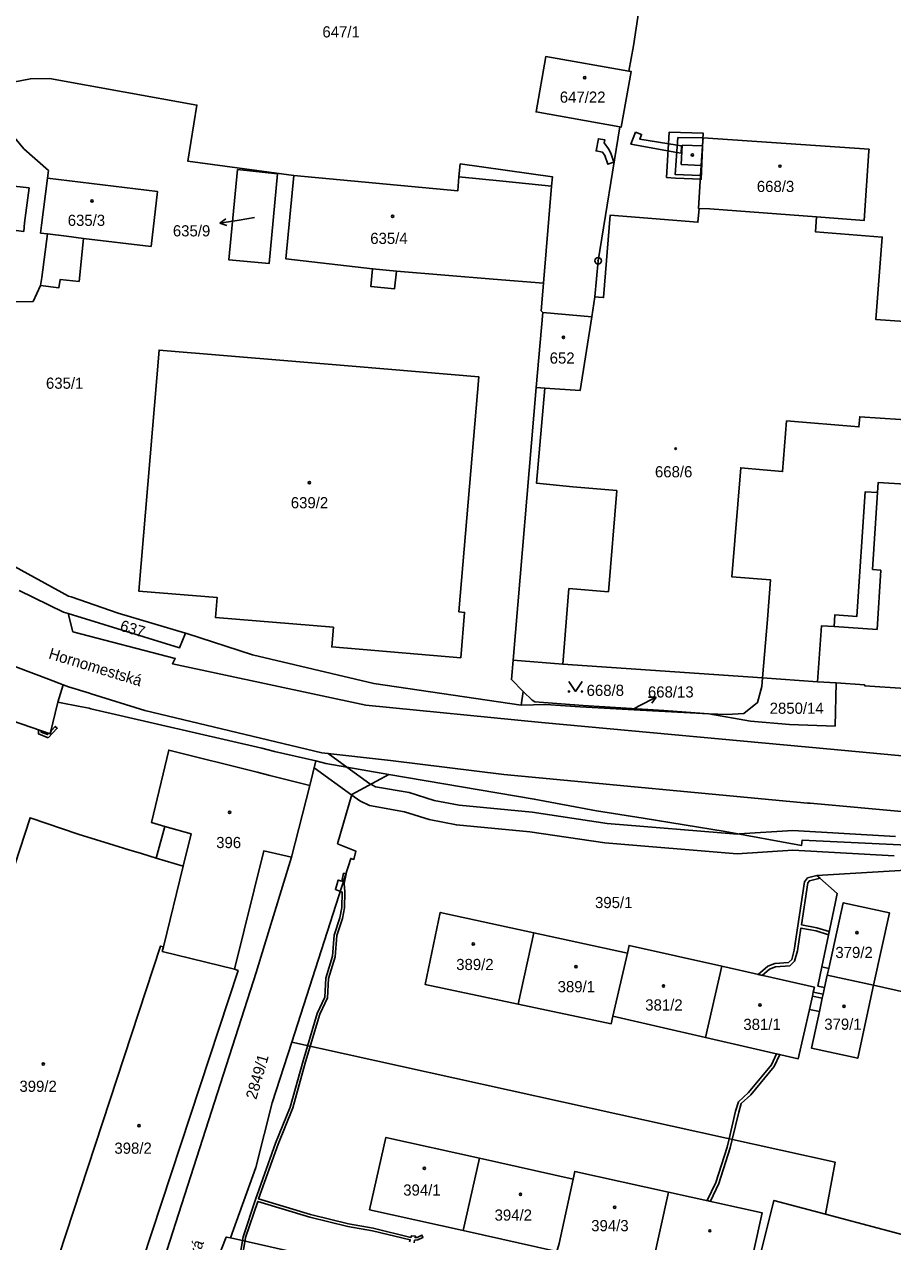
# Model space of a CAD drawing. Extents: x -644096 to -634268, y -1141430 to -1133463.
# Drawn here: x -639944.1 to -639812, y -1138128.6 to -1137943.3 of the extents above; entities that cross this region are included whole.
import ezdxf

# ---------------------------------------------------------------- set-up
doc = ezdxf.new("R2010")
doc.units = 0
for name, color, linetype in [('_CIVIL_CONSTRUCTION', 7, 'Continuous'), ('B_Hranice _3D', 7, 'Continuous'), ('M_Svah_Nasyp', 7, 'Continuous'), ('M_Svah_Zarez', 7, 'Continuous'), ('spodek_zarez', 7, 'Continuous'), ('svrsek_osa_sjezdy', 7, 'Continuous'), ('svrsek_osa_terminal_VRT', 7, 'Continuous'), ('svrsek_osa_VRT', 7, 'Continuous'), ('svrsek_popisy_VRT', 7, 'Continuous'), ('terminal_VRT', 7, 'Continuous')]:
    doc.layers.add(name, color=color, linetype=linetype)

msp = doc.modelspace()

# ---------------------------------------------------------------- linework, layer by layer
at = {"layer": '_CIVIL_CONSTRUCTION'}
for radius in [0.5, 0.0303]:
    msp.add_circle((-639856.84, -1137979.3), radius, dxfattribs=at)
at = {"layer": 'B_Hranice _3D'}
for points in [[(-639854.43, -1137964.31), (-639854.9, -1137962.91), (-639855.26, -1137962.27), (-639855.89, -1137961.37), (-639855.8, -1137960.92), (-639856.78, -1137960.73), (-639857.14, -1137962.6), (-639856.16, -1137962.79), (-639855.82, -1137963.31), (-639855.37, -1137964.63)], [(-639851.15, -1137959.73), (-639851.85, -1137961.58), (-639844.86, -1137962.81), (-639844.21, -1137962.92), (-639844.15, -1137961.79), (-639844.78, -1137961.69), (-639850.49, -1137960.8), (-639850.21, -1137960.09)], [(-639846.42, -1137966.66), (-639845.06, -1137966.72), (-639841.15, -1137966.91), (-639840.9, -1137960.84), (-639840.86, -1137959.87), (-639846.04, -1137959.74)], [(-639940.51, -1138051.91), (-639939.13, -1138050.45), (-639939.43, -1138050.17), (-639940.07, -1138050.86), (-639940.18, -1138051.32), (-639940.43, -1138051.23), (-639940.61, -1138051.43), (-639941.59, -1138051.05), (-639941.59, -1138050.83), (-639941.99, -1138050.7), (-639941.99, -1138051.33)], [(-639821.77, -1138081.91), (-639821.67, -1138081.41), (-639823.54, -1138080.82), (-639825.89, -1138080.36), (-639824.93, -1138074.01), (-639824.67, -1138073.67), (-639823.06, -1138073.29), (-639823.53, -1138072.88), (-639824.95, -1138073.23), (-639825.41, -1138073.81), (-639826.43, -1138080.52), (-639826.99, -1138084.25), (-639827.38, -1138085.64), (-639827.87, -1138086.12), (-639829.95, -1138086.28), (-639831, -1138086.67), (-639832.49, -1138087.94), (-639831.88, -1138088.08), (-639830.74, -1138087.11), (-639829.85, -1138086.78), (-639827.65, -1138086.6), (-639826.94, -1138085.9), (-639826.51, -1138084.35), (-639825.97, -1138080.86), (-639823.66, -1138081.3)], [(-639823.42, -1138089.69), (-639822.38, -1138089.92), (-639821.96, -1138088.02), (-639821.74, -1138087.02), (-639822.79, -1138086.79)], [(-639829.2, -1138100.11), (-639829.7, -1138100), (-639830.44, -1138101.69), (-639833.96, -1138105.92), (-639835.48, -1138107.31), (-639835.92, -1138108.76), (-639836.91, -1138112.93), (-639837.21, -1138114.2), (-639838.93, -1138119.59), (-639840.26, -1138122.35), (-639839.75, -1138122.46), (-639838.47, -1138119.77), (-639836.73, -1138114.34), (-639836.42, -1138113.04), (-639835.44, -1138108.9), (-639835.04, -1138107.59), (-639833.6, -1138106.26), (-639830.02, -1138101.95)]]:
    msp.add_lwpolyline(points, close=True, dxfattribs=at)
for points in [[(-639811.6, -1138066.91), (-639827.22, -1138066.01), (-639835.39, -1138066.55), (-639835.64, -1138066.57), (-639855.47, -1138064.93), (-639866.84, -1138063.22), (-639877.97, -1138062.18), (-639881.8, -1138061.45), (-639885.58, -1138060.26), (-639890.7, -1138059.35), (-639891.42, -1138058.99), (-639891.54, -1138058.93), (-639895.05, -1138056.38), (-639897.91, -1138054.3), (-639898.89, -1138054.19), (-639925.78, -1138047.78), (-639933.94, -1138045.21), (-639934.24, -1138045.12), (-639937.41, -1138044.17), (-639938.2, -1138043.87), (-639939.06, -1138046.48), (-639938.51, -1138046.59), (-639935.95, -1138047.08), (-639934.29, -1138047.42), (-639934, -1138047.48), (-639908, -1138053.51), (-639906.09, -1138053.98), (-639899.8, -1138055.43), (-639900.05, -1138056.46), (-639894.32, -1138060.63), (-639893.1, -1138061.51), (-639891.64, -1138062.23), (-639886.3, -1138063.18), (-639882.54, -1138064.37), (-639878.39, -1138065.16), (-639867.2, -1138066.2), (-639855.81, -1138067.91), (-639835.66, -1138069.57), (-639827.2, -1138069.01), (-639811.81, -1138069.9)], [(-639884.84, -1138128.76), (-639884.76, -1138128.38), (-639884.28, -1138128.34), (-639883.48, -1138127.96), (-639883.64, -1138127.6), (-639884.38, -1138127.94), (-639884.67, -1138127.97), (-639884.62, -1138127.74), (-639885.23, -1138127.69), (-639885.31, -1138127.94), (-639891.08, -1138126.56), (-639894.81, -1138125.91), (-639900.59, -1138124.47), (-639908.5, -1138122.1), (-639905.52, -1138113.75), (-639903.3, -1138108.25), (-639901.35, -1138101.22), (-639899.18, -1138093.99), (-639898.03, -1138091.47), (-639897.85, -1138088.57), (-639896.86, -1138085.25), (-639896.58, -1138082.01), (-639895.73, -1138079.41), (-639895.44, -1138077.77), (-639895.35, -1138075.34), (-639895.46, -1138074.08), (-639895.17, -1138072.6), (-639895.57, -1138072.52), (-639895.8, -1138073.74), (-639896.37, -1138073.57), (-639896.81, -1138075.01), (-639895.75, -1138075.42), (-639895.84, -1138077.73), (-639896.11, -1138079.31), (-639896.98, -1138081.93), (-639897.26, -1138085.17), (-639898.25, -1138088.49), (-639898.43, -1138091.37), (-639899.56, -1138093.85), (-639901.73, -1138101.1), (-639903.68, -1138108.13), (-639905.9, -1138113.61), (-639908.95, -1138122.16), (-639910.85, -1138127.84), (-639911.97, -1138134.4)], [(-639911.57, -1138134.4), (-639910.47, -1138127.94), (-639908.63, -1138122.48), (-639900.69, -1138124.85), (-639894.89, -1138126.31), (-639891.16, -1138126.96), (-639885.42, -1138128.32), (-639885.51, -1138128.61)]]:
    msp.add_lwpolyline(points, dxfattribs=at)
at = {"layer": 'M_Svah_Nasyp'}
for p, q in [((-639840.96, -1137961.83), (-639840.87, -1137960.6)), ((-639844.03, -1137961.7), (-639844.17, -1137964.68)), ((-639840.96, -1137961.83), (-639844.03, -1137961.7)), ((-639841.16, -1137964.8), (-639840.96, -1137961.83)), ((-639844.17, -1137964.68), (-639841.16, -1137964.8)), ((-639878, -1137966.52), (-639871.32, -1137967.19)), ((-639841.26, -1137966.33), (-639841.16, -1137964.8)), ((-639863.91, -1137967.95), (-639871.32, -1137967.19)), ((-639940.6, -1137975.23), (-639937.71, -1137975.58)), ((-639937.71, -1137975.58), (-639935.12, -1137975.9)), ((-639891.15, -1137980.52), (-639887.52, -1137980.89)), ((-639860.68, -1138013.74), (-639853.96, -1138014.29)), ((-639853.96, -1138014.29), (-639855.23, -1138029.7)), ((-639815.1, -1138026.29), (-639814.33, -1138014.59)), ((-639813.8, -1138026.39), (-639815.1, -1138026.29)), ((-639814.39, -1138035.41), (-639813.8, -1138026.39)), ((-639861.3, -1138029.2), (-639862.21, -1138040.7)), ((-639855.23, -1138029.7), (-639861.3, -1138029.2)), ((-639820.91, -1138034.99), (-639814.39, -1138035.41)), ((-639918.76, -1138066.51), (-639922.77, -1138065.4)), ((-639918.76, -1138066.51), (-639919.97, -1138071.46)), ((-639823.42, -1138089.69), (-639822.79, -1138086.79)), ((-639824.1, -1138090.61), (-639822.6, -1138090.93)), ((-639822.38, -1138089.92), (-639823.42, -1138089.69)), ((-639823.16, -1138093.57), (-639822.73, -1138091.55))]:
    msp.add_line(p, q, dxfattribs=at)
msp.add_lwpolyline([(-639864.93, -1137998.68), (-639866.19, -1138013.18), (-639860.68, -1138013.74)], dxfattribs=at)
at = {"layer": 'M_Svah_Zarez'}
for centre, radius in [((-639858.86, -1137951.46), 0.175), ((-639842.49, -1137963.21), 0.175), ((-639829.17, -1137964.91), 0.175), ((-639933.84, -1137970.2), 0.175), ((-639888.1, -1137972.53), 0.175), ((-639862.1, -1137990.98), 0.175), ((-639845.03, -1138007.91), 0.123), ((-639900.76, -1138013.1), 0.175), ((-639912.91, -1138063.25), 0.175), ((-639817.45, -1138081.55), 0.175), ((-639875.82, -1138083.29), 0.175), ((-639860.21, -1138086.75), 0.175), ((-639846.88, -1138089.7), 0.175), ((-639832.21, -1138092.57), 0.175), ((-639819.42, -1138092.78), 0.175), ((-639941.26, -1138101.57), 0.175), ((-639926.67, -1138110.96), 0.175), ((-639883.27, -1138117.44), 0.175), ((-639868.64, -1138121.39), 0.175), ((-639854.31, -1138123.36), 0.175), ((-639839.83, -1138126.95), 0.175)]:
    msp.add_circle(centre, radius, dxfattribs=at)
at = {"layer": 'spodek_zarez'}
msp.add_circle((-638683.07, -1137056.85), 1378.08, dxfattribs=at)
at = {"layer": 'svrsek_osa_sjezdy'}
msp.add_lwpolyline([(-639861.28, -1138043.36), (-639860.28, -1138044.86), (-639859.28, -1138043.36)], dxfattribs=at)
for centre in [(-639861.28, -1138044.86), (-639859.28, -1138044.86)]:
    msp.add_circle(centre, 0.1, dxfattribs=at)
at = {"layer": 'svrsek_osa_terminal_VRT'}
msp.add_arc((-642050.26, -1145189.6), 8802.25, 41.413152, 75.317049, dxfattribs=at)
at = {"layer": 'svrsek_popisy_VRT'}
for p, q in [((-639914.39, -1137973.58), (-639913.48, -1137972.93)), ((-639911.43, -1137973.11), (-639914.39, -1137973.58)), ((-639914.39, -1137973.58), (-639913.33, -1137973.92)), ((-639909.12, -1137972.73), (-639911.43, -1137973.11)), ((-639850.67, -1138047.12), (-639848.02, -1138045.71)), ((-639848.02, -1138045.71), (-639849.14, -1138045.74)), ((-639848.02, -1138045.71), (-639848.67, -1138046.62)), ((-639851.55, -1138047.6), (-639850.67, -1138047.12))]:
    msp.add_line(p, q, dxfattribs=at)
at = {"layer": 'terminal_VRT'}
for p, q in [((-639857.8, -1137987.84), (-639857.32, -1137984.78)), ((-639866.26, -1137998.58), (-639865.22, -1137987.18)), ((-639865.22, -1137987.18), (-639857.8, -1137987.84)), ((-639869.76, -1138040.12), (-639866.26, -1137998.58)), ((-639936.74, -1138035.76), (-639937.48, -1138032.98)), ((-639938.2, -1138043.87), (-639939.06, -1138046.48)), ((-639831.8, -1138042.79), (-639823.44, -1138043.38)), ((-639823.44, -1138043.38), (-639820.6, -1138043.57)), ((-639868.52, -1138046.93), (-639868.23, -1138044.89)), ((-639900.69, -1138059.15), (-639899.8, -1138055.43)), ((-639903.5, -1138070.07), (-639900.69, -1138059.15)), ((-639866.61, -1138081.58), (-639869, -1138092.44)), ((-639852.38, -1138084.67), (-639866.61, -1138081.58)), ((-639852.38, -1138084.67), (-639854.57, -1138094.3)), ((-639838.03, -1138086.69), (-639840.48, -1138097.53)), ((-639821.74, -1138087.02), (-639821.96, -1138088.02)), ((-639814.91, -1138089.54), (-639821.96, -1138088.02)), ((-639824.23, -1138091.22), (-639824.69, -1138093.25)), ((-639854.57, -1138094.3), (-639840.48, -1138097.53)), ((-639877.34, -1138126.91), (-639874.89, -1138115.91)), ((-639874.89, -1138115.91), (-639860.64, -1138119.08)), ((-639862.78, -1138128.88), (-639860.64, -1138119.08)), ((-639848.56, -1138132.05), (-639846.11, -1138121.05))]:
    msp.add_line(p, q, dxfattribs=at)
for points in [[(-639852.15, -1137950.46), (-639851.43, -1137946.6), (-639849.73, -1137935.12), (-639849.1, -1137931.22)], [(-639853.51, -1137958.93), (-639866.27, -1137956.65), (-639864.8, -1137948.24), (-639852.15, -1137950.46)], [(-639903.12, -1137966.31), (-639919.24, -1137964.15), (-639917.88, -1137955.62), (-639940.32, -1137951.59), (-639943.2, -1137951.6), (-639945.84, -1137952.15), (-639947.18, -1137955.36), (-639946.34, -1137959.7), (-639944.22, -1137962.25), (-639940.48, -1137965.57), (-639940.63, -1137966.76)], [(-639853.51, -1137958.93), (-639853.3, -1137958.97), (-639851.79, -1137950.52), (-639852.15, -1137950.46)], [(-639857.32, -1137984.78), (-639856.84, -1137979.3), (-639853.51, -1137958.93)], [(-639841.44, -1137971.34), (-639841.57, -1137971.33), (-639841.26, -1137966.33), (-639845.11, -1137966.17), (-639844.7, -1137960.57), (-639840.87, -1137960.6), (-639815.6, -1137962.34), (-639815.63, -1137962.6), (-639816.34, -1137973.17), (-639823.59, -1137972.63)], [(-639950.9, -1137973.97), (-639944.22, -1137974.85), (-639944.1, -1137973.55), (-639943.42, -1137968.23), (-639946.62, -1137967.84), (-639946.24, -1137964.75), (-639951.5, -1137964.06), (-639951.93, -1137967.16)], [(-639865.16, -1137982.73), (-639863.91, -1137967.95), (-639863.79, -1137966.51), (-639877.81, -1137964.58), (-639878, -1137966.52), (-639878.2, -1137968.67), (-639903.12, -1137966.31)], [(-639905.6, -1137966.1), (-639906.86, -1137979.7), (-639913, -1137979.18), (-639911.68, -1137965.44), (-639905.6, -1137966.1)], [(-639865.16, -1137982.73), (-639872.79, -1137982.1), (-639887.52, -1137980.89), (-639887.8, -1137983.57), (-639891.43, -1137983.22), (-639891.15, -1137980.52), (-639904.35, -1137979), (-639903.12, -1137966.31)], [(-639940.63, -1137966.76), (-639923.85, -1137968.77), (-639924.84, -1137977.12), (-639935.12, -1137975.9), (-639935.8, -1137982.46), (-639938.68, -1137982.14), (-639938.87, -1137983.42), (-639941.66, -1137983.06)], [(-639940.63, -1137966.76), (-639941.5, -1137973.87), (-639941.65, -1137975.1), (-639940.6, -1137975.23), (-639941.49, -1137981.83), (-639941.66, -1137983.06)], [(-639857.32, -1137984.78), (-639856.77, -1137984.83), (-639856.01, -1137984.9), (-639855.01, -1137972.39), (-639841.64, -1137973.44), (-639841.44, -1137971.34)], [(-639841.44, -1137971.34), (-639839.81, -1137971.42), (-639823.59, -1137972.63)], [(-639941.66, -1137983.06), (-639942.8, -1137985.49), (-639945.88, -1137985.58), (-639947.69, -1137984.6), (-639948.78, -1137982.81), (-639950.9, -1137973.97)], [(-639823.59, -1137972.63), (-639823.75, -1137974.91), (-639813.59, -1137975.71), (-639814.59, -1137988.24), (-639803.66, -1137989), (-639804.64, -1138003.87), (-639817.03, -1138003.05), (-639817.15, -1138004.6), (-639828.15, -1138003.69), (-639828.77, -1138011.4), (-639831.7, -1138011.15), (-639835.12, -1138010.81), (-639836.49, -1138027.39), (-639830.61, -1138027.86), (-639831.05, -1138033.91), (-639831.8, -1138042.79)], [(-639865.22, -1137987.18), (-639865.52, -1137986.92), (-639865.16, -1137982.73)], [(-639866.26, -1137998.58), (-639864.93, -1137998.68), (-639859.58, -1137999.06), (-639857.8, -1137987.84)], [(-639893.64, -1137995.41), (-639874.98, -1137996.96), (-639878.01, -1138032.74), (-639877.15, -1138032.83), (-639877.74, -1138039.73), (-639897.35, -1138038.08), (-639897.1, -1138035.09), (-639915.05, -1138033.58), (-639914.79, -1138030.57), (-639926.72, -1138029.57), (-639923.64, -1137992.89), (-639893.64, -1137995.41)], [(-639823.44, -1138043.38), (-639822.84, -1138034.86), (-639820.91, -1138034.99), (-639820.79, -1138033.19), (-639817.49, -1138033.46), (-639816.21, -1138014.48), (-639814.33, -1138014.59), (-639814.21, -1138013.04), (-639806.8, -1138013.51), (-639806.72, -1138011.99), (-639796.38, -1138012.66), (-639794.89, -1138012.74), (-639795.1, -1138015.36), (-639795.39, -1138020.07), (-639793.69, -1138020.2), (-639794.36, -1138030.31), (-639794.94, -1138030.29), (-639795.12, -1138032.96), (-639795.17, -1138034.02), (-639795.34, -1138036.94), (-639796.69, -1138036.89), (-639797.17, -1138043.91), (-639796.34, -1138045.21)], [(-639949.83, -1138023.58), (-639937.41, -1138030.37), (-639937.02, -1138030.48), (-639929.86, -1138032.96), (-639919.61, -1138035.99)], [(-639990.51, -1138025.56), (-639988.03, -1138025.63), (-639982.55, -1138027.12), (-639940.46, -1138043.01), (-639938.2, -1138043.87)], [(-639944.93, -1138029.49), (-639938.15, -1138032.78), (-639937.48, -1138032.98)], [(-639937.48, -1138032.98), (-639920.54, -1138038.22), (-639919.61, -1138035.99)], [(-639892.19, -1138046.97), (-639921.61, -1138040.63), (-639921.16, -1138039.86), (-639936.74, -1138035.76)], [(-639919.61, -1138035.99), (-639919.41, -1138036.02), (-639909.4, -1138039.26), (-639890.96, -1138043.63), (-639868.52, -1138046.93)], [(-639868.23, -1138044.89), (-639870.01, -1138043.05), (-639869.76, -1138040.12)], [(-639869.76, -1138040.12), (-639862.21, -1138040.7), (-639831.8, -1138042.79)], [(-639779.51, -1138065.95), (-639824.55, -1138061.88), (-639824.96, -1138061.84), (-639871.19, -1138057.5), (-639888.41, -1138055.35), (-639898.89, -1138054.19), (-639925.78, -1138047.78), (-639933.94, -1138045.21), (-639934.24, -1138045.12), (-639937.41, -1138044.17), (-639938.2, -1138043.87)], [(-639839.97, -1138048.26), (-639837.27, -1138048.39), (-639834.67, -1138048.2), (-639832.6, -1138046.55), (-639831.92, -1138044.11), (-639831.8, -1138042.79)], [(-639820.6, -1138043.57), (-639820.78, -1138050.13), (-639827.73, -1138049.88), (-639833.62, -1138049.4), (-639839.97, -1138048.26)], [(-639820.6, -1138043.57), (-639816.28, -1138043.87), (-639816.27, -1138044), (-639810.13, -1138044.42), (-639805.7, -1138044.68), (-639796.34, -1138045.21)], [(-639868.23, -1138044.89), (-639866.87, -1138046.16), (-639866.45, -1138046.46), (-639859.11, -1138047), (-639846.82, -1138047.74), (-639839.97, -1138048.26)], [(-639939.06, -1138046.48), (-639940.18, -1138051.32), (-639948.93, -1138048.31)], [(-639899.8, -1138055.43), (-639906.09, -1138053.98), (-639908, -1138053.51), (-639934, -1138047.48), (-639934.29, -1138047.42), (-639935.95, -1138047.08), (-639938.51, -1138046.59), (-639939.06, -1138046.48)], [(-639783.25, -1138057.2), (-639795.91, -1138056.04), (-639821.45, -1138053.63), (-639865.44, -1138049.58), (-639892.19, -1138046.97)], [(-639868.52, -1138046.93), (-639864.77, -1138046.85), (-639859.56, -1138047.22), (-639850.45, -1138047.73), (-639839.97, -1138048.26)], [(-639900.69, -1138059.15), (-639906.79, -1138057.63), (-639908.7, -1138057.15), (-639922.16, -1138053.78), (-639924.8, -1138064.78), (-639922.77, -1138065.4), (-639924.08, -1138070.22)], [(-639888.68, -1138057.51), (-639898.25, -1138055.81), (-639899.8, -1138055.43)], [(-639888.68, -1138057.51), (-639894.29, -1138060.54), (-639896.47, -1138068.04), (-639893.68, -1138069.18), (-639893.98, -1138070.41), (-639894.46, -1138070.26), (-639903.45, -1138098.26)], [(-639791.75, -1138069.8), (-639803.43, -1138068.57), (-639825.78, -1138067.49), (-639825.86, -1138068.28), (-639837.5, -1138066.17), (-639849.99, -1138064.12), (-639857.08, -1138063.01), (-639866.56, -1138061.23), (-639888.68, -1138057.51)], [(-639950.87, -1138091.05), (-639951.87, -1138090.39), (-639943.27, -1138064.08), (-639935.95, -1138066.56), (-639930.51, -1138068.24), (-639928.24, -1138068.95), (-639926.33, -1138069.54), (-639924.08, -1138070.22)], [(-639927.9, -1138146.83), (-639908.86, -1138087.63), (-639907.59, -1138083.46), (-639903.5, -1138070.07)], [(-639924.08, -1138070.22), (-639919.97, -1138071.46), (-639922.98, -1138083.74)], [(-639903.5, -1138070.07), (-639907.7, -1138069.13), (-639912.14, -1138087.13)], [(-639821.74, -1138087.02), (-639822.79, -1138086.79), (-639820.78, -1138077.15), (-639820.44, -1138075.59), (-639823.53, -1138072.88), (-639801.53, -1138071.54), (-639802.06, -1138072.48), (-639803.79, -1138080.49), (-639806.18, -1138091.56), (-639814.91, -1138089.54)], [(-639792.2, -1138072.94), (-639792.49, -1138072.91), (-639792.81, -1138072.97), (-639804.66, -1138129.08), (-639822.25, -1138124.41)], [(-639814.91, -1138089.54), (-639812.51, -1138078.54), (-639819.54, -1138077.01), (-639821.74, -1138087.02)], [(-639866.61, -1138081.58), (-639880.84, -1138078.5), (-639883.16, -1138089.44), (-639869, -1138092.44)], [(-639922.98, -1138083.74), (-639923.39, -1138083.6), (-639942.16, -1138140.82)], [(-639922.98, -1138083.74), (-639923.15, -1138084.43), (-639912.14, -1138087.13)], [(-639838.03, -1138086.69), (-639852.12, -1138083.52), (-639852.38, -1138084.67)], [(-639824.23, -1138091.22), (-639824.1, -1138090.61), (-639823.93, -1138089.87), (-639838.03, -1138086.69)], [(-639912.14, -1138087.13), (-639911.61, -1138087.35), (-639930.53, -1138144.76), (-639942.16, -1138140.82)], [(-639821.96, -1138088.02), (-639822.38, -1138089.92), (-639822.6, -1138090.93), (-639822.73, -1138091.55), (-639824.23, -1138091.22)], [(-639824.69, -1138093.25), (-639823.16, -1138093.57), (-639824.36, -1138099.16), (-639817.33, -1138100.69), (-639814.91, -1138089.54)], [(-639869, -1138092.44), (-639854.83, -1138095.44), (-639854.57, -1138094.3)], [(-639840.48, -1138097.53), (-639826.38, -1138100.76), (-639824.69, -1138093.25)], [(-639903.45, -1138098.26), (-639906.41, -1138107.46), (-639907.63, -1138112.28), (-639908.91, -1138117.31), (-639912.75, -1138128.04)], [(-639822.25, -1138124.41), (-639820.77, -1138116.49), (-639903.45, -1138098.26)], [(-639877.34, -1138126.91), (-639891.61, -1138123.73), (-639889.11, -1138112.74), (-639874.89, -1138115.91)], [(-639860.64, -1138119.08), (-639860.38, -1138117.91), (-639846.11, -1138121.05)], [(-639846.11, -1138121.05), (-639831.86, -1138124.22), (-639834.31, -1138135.22), (-639848.56, -1138132.05)], [(-639822.25, -1138124.41), (-639830.07, -1138122.33), (-639842.03, -1138170.14), (-639841.88, -1138170.23), (-639841.48, -1138170.33)], [(-639862.78, -1138128.88), (-639863.09, -1138130.08), (-639877.34, -1138126.91)], [(-639912.75, -1138128.04), (-639913.42, -1138127.89), (-639915.38, -1138132.94), (-639914.56, -1138133.13)], [(-639912.75, -1138128.04), (-639838.79, -1138144.77), (-639841.07, -1138154.82), (-639908.59, -1138139.46), (-639907.51, -1138134.73), (-639914.56, -1138133.13)]]:
    msp.add_lwpolyline(points, dxfattribs=at)

# ---------------------------------------------------------------- texts
at = {"layer": 'svrsek_osa_VRT'}
for s, p in [('647/1', (-639898.78, -1137945.32)), ('647/22', (-639862.66, -1137955.25)), ('668/3', (-639832.68, -1137968.84)), ('635/3', (-639937.53, -1137974)), ('635/9', (-639921.53, -1137975.6)), ('635/4', (-639891.5, -1137976.75)), ('652', (-639864.2, -1137994.96)), ('635/1', (-639940.84, -1137998.79)), ('668/6', (-639848.18, -1138012.27)), ('639/2', (-639903.59, -1138016.98)), ('668/8', (-639858.58, -1138045.54)), ('668/13', (-639849.25, -1138045.78)), ('2850/14', (-639830.73, -1138048.26)), ('396', (-639914.94, -1138068.7)), ('395/1', (-639857.3, -1138077.83)), ('379/2', (-639820.73, -1138085.43)), ('389/2', (-639878.42, -1138087.26)), ('389/1', (-639862.99, -1138090.64)), ('381/2', (-639849.66, -1138093.42)), ('381/1', (-639834.73, -1138096.38)), ('379/1', (-639822.42, -1138096.35)), ('399/2', (-639944.88, -1138105.8)), ('398/2', (-639930.43, -1138115.22)), ('394/1', (-639886.48, -1138121.59)), ('394/2', (-639872.58, -1138125.4)), ('394/3', (-639857.88, -1138127.01))]:
    msp.add_text(s, height=1.7, dxfattribs=at).set_placement(p)
for s, rotation, p in [('637', 343, (-639929.71, -1138035.56)), ('2849/1', 74, (-639908.85, -1138107.06))]:
    msp.add_text(s, height=1.7, rotation=rotation, dxfattribs=at).set_placement(p)
at = {"layer": 'svrsek_popisy_VRT'}
for rotation, p in [(343, (-639940.56, -1138039.81)), (70, (-639921.8, -1138142.48))]:
    msp.add_text('Hornomestská', height=1.7, rotation=rotation, dxfattribs=at).set_placement(p)

doc.saveas('drawing.dxf')
